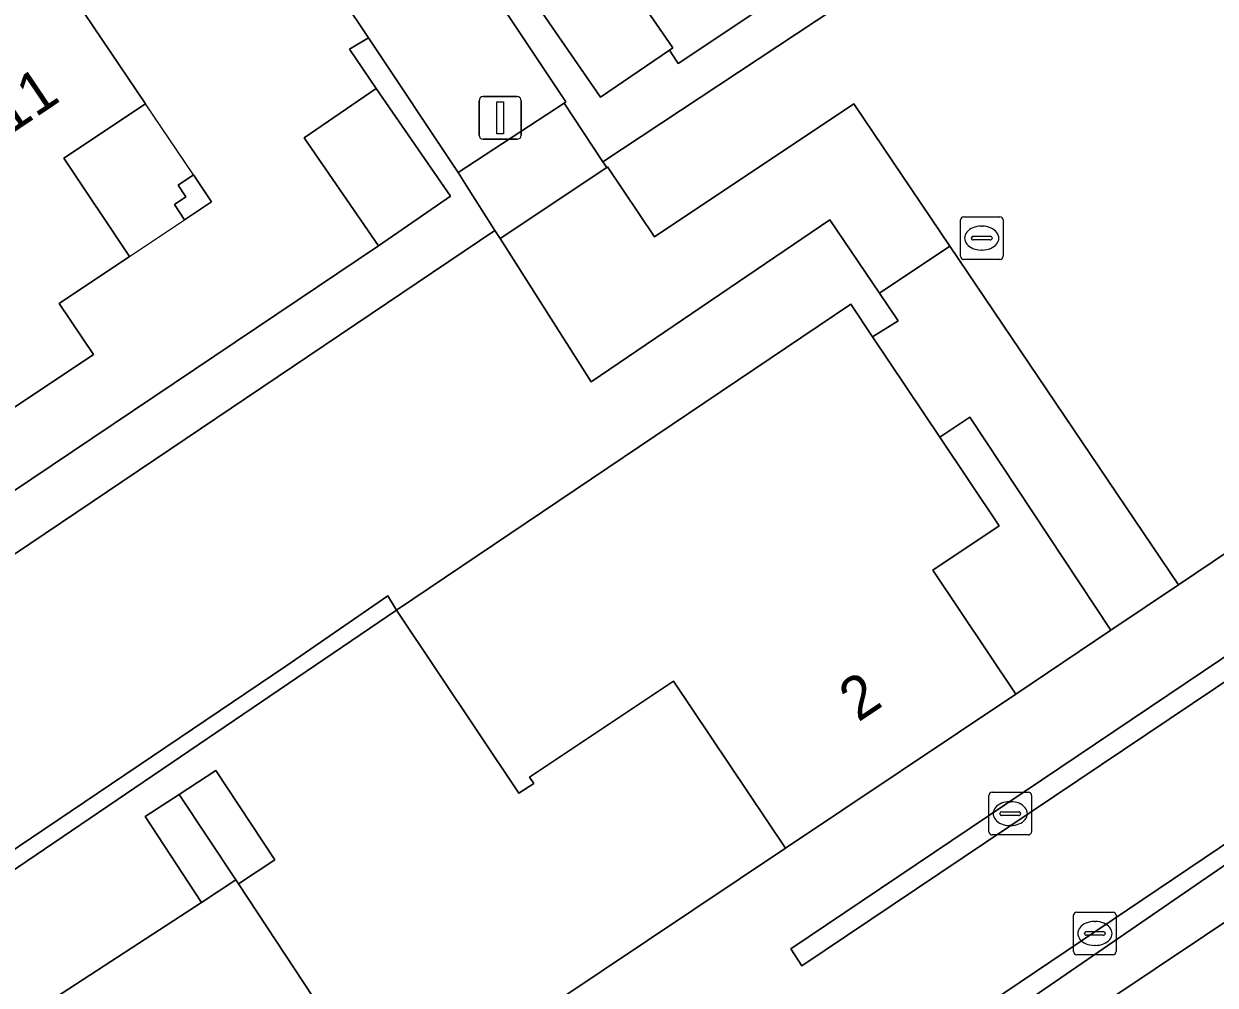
# Model space of a CAD drawing. Extents: x 158793 to 159888, y 384317 to 385256.
# Drawn here: x 159065.9 to 159093.84, y 384650.2 to 384672.74 of the extents above; entities that cross this region are included whole.
import ezdxf

# ---------------------------------------------------------------- set-up
doc = ezdxf.new("R2010")
doc.units = 0
for name, color, linetype in [('IMGEO_Erf', 7, 'Continuous'), ('IMGEO_Groenvoorziening', 7, 'Continuous'), ('IMGEO_Haag', 7, 'Continuous'), ('IMGEO_Kolk', 7, 'Continuous'), ('IMGEO_Lichtmast', 7, 'Continuous'), ('IMGEO_Pand', 7, 'Continuous'), ('IMGEO_Pand_nummerreeks', 7, 'Continuous'), ('IMGEO_Pand_overbouw', 7, 'Continuous'), ('IMGEO_Rijbaan_lokaal_open', 7, 'Continuous'), ('IMGEO_Rioolput', 7, 'Continuous'), ('IMGEO_Voetpad_halfverhard', 7, 'Continuous'), ('IMGEO_Voetpad_op_trap', 7, 'Continuous'), ('IMGEO_Voetpad_open', 7, 'Continuous')]:
    doc.layers.add(name, color=color, linetype=linetype)

msp = doc.modelspace()

# ---------------------------------------------------------------- linework, layer by layer
at = {"layer": 'IMGEO_Erf'}
for points in [[(159050.27, 384651.45), (159074.221, 384667.534), (159072.476, 384670.066), (159074.163, 384671.229), (159073.534, 384672.147), (159073.98, 384672.417), (159073.399, 384673.289), (159072.96, 384673.002), (159070.111, 384677.172), (159070.61, 384677.479), (159069.74, 384678.786), (159069.295, 384678.477), (159066.351, 384682.826), (159066.834, 384683.149), (159066.072, 384684.293), (159065.616, 384683.953)], [(159079.38, 384674.71), (159081.117, 384672.177), (159081.043, 384672.126), (159081.247, 384671.812), (159096.708, 384682.114)], [(159063.169, 384671.525), (159066.706, 384673.907), (159068.755, 384670.864), (159066.839, 384669.588), (159068.38, 384667.283), (159066.732, 384666.186), (159067.531, 384664.99), (159062.795, 384661.825)], [(159076.201, 384648.352), (159083.762, 384653.406), (159081.137, 384657.328), (159077.763, 384655.07), (159077.857, 384654.929), (159077.508, 384654.695), (159074.64, 384658.987), (159028.729, 384627.821)], [(159066.462, 384649.786), (159070.065, 384652.134), (159068.749, 384654.153), (159069.545, 384654.671), (159070.4, 384655.228), (159071.783, 384653.134), (159070.931, 384652.572), (159074.44, 384647.256)]]:
    msp.add_lwpolyline(points, dxfattribs=at)
for points in [[(159069.877, 384669.198), (159070.301, 384668.567), (159069.67, 384668.145), (159069.431, 384668.503), (159069.703, 384668.685), (159069.52, 384668.957)], [(159088.084, 384663.519), (159087.379, 384663.05), (159088.771, 384660.97), (159087.217, 384659.93), (159089.164, 384657.021), (159091.396, 384658.524)]]:
    msp.add_lwpolyline(points, close=True, dxfattribs=at)
at = {"layer": 'IMGEO_Groenvoorziening'}
for points in [[(159099.356, 384678.075), (159107.906, 384683.665), (159107.236, 384684.664), (159098.87, 384679.188), (159096.708, 384682.114), (159081.247, 384671.812), (159081.043, 384672.126), (159079.424, 384671.023), (159077.683, 384673.558), (159075.131, 384677.353), (159074.561, 384676.996), (159078.61, 384670.91), (159078.571, 384670.884), (159078.783, 384670.563), (159079.482, 384669.508), (159096.312, 384680.64)], [(159097.742, 384678.578), (159096.312, 384680.64), (159079.482, 384669.508), (159079.569, 384669.376), (159079.588, 384669.39), (159080.687, 384667.744), (159085.364, 384670.862), (159087.614, 384667.53), (159092.976, 384659.587), (159114.386, 384674.002)]]:
    msp.add_lwpolyline(points, dxfattribs=at)
for points in [[(159076.95, 384667.897), (159076.283, 384668.944), (159076.087, 384669.252), (159073.98, 384672.417), (159073.534, 384672.147), (159074.163, 384671.229), (159075.908, 384668.697), (159074.221, 384667.534), (159050.27, 384651.45), (159044.451, 384647.526), (159039.51, 384644.282), (159037.826, 384643.103), (159036.082, 384645.593), (159035.479, 384646.443), (159035.03, 384646.134), (159037.129, 384643.023), (159037.314, 384642.759), (159038.059, 384641.694)], [(159072.046, 384657.677), (159074.434, 384659.327), (159074.64, 384658.987), (159085.295, 384666.164), (159085.806, 384665.4), (159086.407, 384665.776), (159085.968, 384666.425), (159084.805, 384668.144), (159079.208, 384664.348), (159077.071, 384667.706), (159076.95, 384667.897), (159038.059, 384641.694), (159038.17, 384641.536), (159039.659, 384639.394), (159018.951, 384625.522), (159023.621, 384618.581), (159023.711, 384618.641), (159030.401, 384608.711), (159035.375, 384612.023), (159036.485, 384610.388), (159039.049, 384612.101), (159038.222, 384613.33), (159038.03, 384613.181), (159028.116, 384628.032)], [(159074.64, 384658.987), (159074.434, 384659.327), (159072.046, 384657.677), (159028.116, 384628.032), (159038.03, 384613.181), (159038.222, 384613.33), (159038.372, 384613.43), (159028.729, 384627.821)], [(159094.723, 384652.11), (159095.283, 384652.499), (159094.647, 384653.405), (159086.296, 384647.672), (159086.741, 384646.77)]]:
    msp.add_lwpolyline(points, close=True, dxfattribs=at)
at = {"layer": 'IMGEO_Haag'}
msp.add_lwpolyline([(159099.356, 384678.075), (159107.906, 384683.665), (159107.236, 384684.664), (159098.87, 384679.188), (159096.708, 384682.114), (159081.247, 384671.812), (159081.043, 384672.126), (159079.424, 384671.023), (159077.683, 384673.558), (159075.131, 384677.353), (159074.561, 384676.996), (159078.61, 384670.91), (159078.571, 384670.884), (159078.783, 384670.563), (159079.482, 384669.508), (159096.312, 384680.64)], dxfattribs=at)
for points in [[(159076.95, 384667.897), (159076.283, 384668.944), (159076.087, 384669.252), (159073.98, 384672.417), (159073.534, 384672.147), (159074.163, 384671.229), (159075.908, 384668.697), (159074.221, 384667.534), (159050.27, 384651.45), (159044.451, 384647.526), (159039.51, 384644.282), (159037.826, 384643.103), (159036.082, 384645.593), (159035.479, 384646.443), (159035.03, 384646.134), (159037.129, 384643.023), (159037.314, 384642.759), (159038.059, 384641.694)], [(159074.64, 384658.987), (159074.434, 384659.327), (159072.046, 384657.677), (159028.116, 384628.032), (159038.03, 384613.181), (159038.222, 384613.33), (159038.372, 384613.43), (159028.729, 384627.821)]]:
    msp.add_lwpolyline(points, close=True, dxfattribs=at)
at = {"layer": 'IMGEO_Kolk'}
for p, q in [((159088.608, 384654.719), (159089.46, 384654.719)), ((159088.533, 384653.793), (159088.533, 384654.645)), ((159089.021, 384654.499), (159089.046, 384654.499)), ((159089.534, 384654.645), (159089.534, 384653.793)), ((159088.792, 384654.213), (159088.792, 384654.225)), ((159089.23, 384654.176), (159088.832, 384654.176)), ((159088.835, 384654.262), (159089.233, 384654.262)), ((159089.276, 384654.225), (159089.276, 384654.213)), ((159089.044, 384653.939), (159089.019, 384653.939)), ((159089.46, 384653.719), (159088.608, 384653.719)), ((159090.593, 384651.908), (159091.445, 384651.908)), ((159090.518, 384650.982), (159090.518, 384651.834)), ((159091.006, 384651.688), (159091.031, 384651.688)), ((159091.519, 384651.834), (159091.519, 384650.982)), ((159090.777, 384651.402), (159090.777, 384651.414)), ((159091.215, 384651.365), (159090.817, 384651.365)), ((159090.82, 384651.451), (159091.218, 384651.451)), ((159091.261, 384651.414), (159091.261, 384651.402)), ((159091.029, 384651.128), (159091.004, 384651.128)), ((159091.445, 384650.908), (159090.593, 384650.908))]:
    msp.add_line(p, q, dxfattribs=at)
for points in [[(159088.608, 384654.719), (159089.46, 384654.719)], [(159088.533, 384653.793), (159088.533, 384654.645)], [(159089.534, 384654.645), (159089.534, 384653.793)], [(159089.46, 384653.719), (159088.608, 384653.719)], [(159090.593, 384651.908), (159091.445, 384651.908)], [(159090.518, 384650.982), (159090.518, 384651.834)], [(159091.519, 384651.834), (159091.519, 384650.982)], [(159091.445, 384650.908), (159090.593, 384650.908)]]:
    msp.add_lwpolyline(points, dxfattribs=at)
for centre, radius, start, end in [((159088.61, 384654.643), 0.0765, 91.552, 178.448), ((159088.61, 384654.643), 0.0765, 91.552, 178.448), ((159089.458, 384654.643), 0.0765, 1.552, 88.448), ((159089.458, 384654.643), 0.0765, 1.552, 88.448), ((159088.832, 384654.222), 0.0403, 85.8775, 175.7526), ((159088.829, 384654.212), 0.0366, 178.938, 274.7102), ((159089.233, 384654.219), 0.043, 264.8664, 352.4533), ((159089.237, 384654.224), 0.0386, 1.7309, 96.639), ((159088.61, 384653.795), 0.0765, 181.552, 268.448), ((159088.61, 384653.795), 0.0765, 181.552, 268.448), ((159089.458, 384653.795), 0.0765, 271.552, 358.448), ((159089.458, 384653.795), 0.0765, 271.552, 358.448), ((159090.595, 384651.832), 0.0765, 91.552, 178.448), ((159090.595, 384651.832), 0.0765, 91.552, 178.448), ((159091.443, 384651.832), 0.0765, 1.552, 88.448), ((159091.443, 384651.832), 0.0765, 1.552, 88.448), ((159090.817, 384651.411), 0.0403, 85.8775, 175.7526), ((159090.814, 384651.401), 0.0366, 178.938, 274.7102), ((159091.218, 384651.408), 0.043, 264.8664, 352.4533), ((159091.222, 384651.413), 0.0386, 1.7309, 96.639), ((159090.595, 384650.984), 0.0765, 181.552, 268.448), ((159090.595, 384650.984), 0.0765, 181.552, 268.448), ((159091.443, 384650.984), 0.0765, 271.552, 358.448), ((159091.443, 384650.984), 0.0765, 271.552, 358.448)]:
    msp.add_arc(centre, radius, start, end, dxfattribs=at)
for centre, major_axis, ratio, start_param, end_param in [((159089.02, 384654.219), (-0.387, 0.002), 0.722429, 4.712389, 7.853982), ((159089.045, 384654.219), (-0.39, 0.002), 0.717154, 1.570796, 4.712389), ((159091.005, 384651.408), (-0.387, 0.002), 0.722429, 4.712389, 7.853982), ((159091.03, 384651.408), (-0.39, 0.002), 0.717154, 1.570796, 4.712389)]:
    msp.add_ellipse(centre, major_axis=major_axis, ratio=ratio, start_param=start_param, end_param=end_param, dxfattribs=at)
at = {"layer": 'IMGEO_Lichtmast'}
for p, q in [((159076.576, 384670.134), (159076.576, 384670.934)), ((159076.576, 384670.934), (159076.576, 384670.134)), ((159076.676, 384671.034), (159077.466, 384671.034)), ((159077.466, 384671.034), (159076.676, 384671.034)), ((159077.566, 384670.934), (159077.566, 384670.134)), ((159077.566, 384670.134), (159077.566, 384670.934)), ((159077.466, 384670.034), (159076.676, 384670.034)), ((159076.676, 384670.034), (159077.466, 384670.034))]:
    msp.add_line(p, q, dxfattribs=at)
msp.add_lwpolyline([(159076.996, 384670.909), (159077.146, 384670.909), (159077.146, 384670.159), (159076.996, 384670.159), (159076.996, 384670.909)], dxfattribs=at)
for centre, start, end in [((159076.676, 384670.934), 90, 180), ((159076.676, 384670.934), 90, 180), ((159077.466, 384670.934), 0, 90), ((159077.466, 384670.934), 360, 90), ((159076.676, 384670.134), 180, 270), ((159076.676, 384670.134), 180, 270), ((159077.466, 384670.134), 270, 0), ((159077.466, 384670.134), 270, 0)]:
    msp.add_arc(centre, 0.1, start, end, dxfattribs=at)
at = {"layer": 'IMGEO_Pand'}
for points in [[(159079.38, 384674.71), (159077.683, 384673.558), (159079.424, 384671.023), (159081.043, 384672.126), (159081.117, 384672.177)], [(159066.839, 384669.588), (159068.755, 384670.864), (159066.706, 384673.907), (159063.169, 384671.525), (159058.429, 384668.333), (159060.167, 384665.758), (159062.795, 384661.825), (159067.531, 384664.99), (159066.732, 384666.186), (159068.38, 384667.283)], [(159074.163, 384671.229), (159072.476, 384670.066), (159074.221, 384667.534), (159075.908, 384668.697)], [(159069.877, 384669.198), (159069.52, 384668.957), (159069.703, 384668.685), (159069.431, 384668.503), (159069.67, 384668.145), (159070.301, 384668.567)], [(159087.217, 384659.93), (159088.771, 384660.97), (159087.379, 384663.05), (159085.806, 384665.4), (159085.295, 384666.164), (159074.64, 384658.987), (159077.508, 384654.695), (159077.857, 384654.929), (159077.763, 384655.07), (159081.137, 384657.328), (159083.762, 384653.406), (159089.164, 384657.021)], [(159070.4, 384655.228), (159069.545, 384654.671), (159070.87, 384652.665), (159070.931, 384652.572), (159071.783, 384653.134)], [(159069.545, 384654.671), (159068.749, 384654.153), (159070.065, 384652.134), (159070.87, 384652.665)], [(159074.44, 384647.256), (159070.931, 384652.572), (159070.87, 384652.665), (159070.065, 384652.134), (159066.462, 384649.786), (159066.719, 384649.392), (159066.861, 384649.485), (159069.078, 384646.082), (159065.184, 384643.544), (159068.855, 384637.984), (159071.785, 384639.918), (159072.82, 384638.349), (159078.044, 384641.798)], [(159097.374, 384648.178), (159094.723, 384652.11), (159086.741, 384646.77), (159091.339, 384639.907), (159093.881, 384636.112), (159101.854, 384641.533)]]:
    msp.add_lwpolyline(points, close=True, dxfattribs=at)
at = {"layer": 'IMGEO_Pand_overbouw'}
msp.add_lwpolyline([(159068.755, 384670.864), (159066.839, 384669.588), (159068.38, 384667.283), (159069.67, 384668.145), (159070.301, 384668.567), (159069.877, 384669.198)], close=True, dxfattribs=at)
at = {"layer": 'IMGEO_Rijbaan_lokaal_open'}
for points in [[(159123.154, 384679.895), (159115.398, 384674.683), (159114.386, 384674.002), (159092.976, 384659.587), (159091.396, 384658.524), (159089.164, 384657.021), (159083.762, 384653.406), (159076.201, 384648.352), (159076.202, 384648.351), (159079.779, 384642.984), (159078.044, 384641.798), (159072.82, 384638.349), (159064.596, 384632.772)], [(159124.276, 384678.229), (159083.889, 384651.05), (159084.148, 384650.648), (159124.574, 384677.811)], [(159124.574, 384677.811), (159084.148, 384650.648), (159083.889, 384651.05), (159124.276, 384678.229)], [(159061.214, 384624.822), (159066.125, 384628.106), (159067.304, 384628.917), (159069.385, 384630.332), (159070.296, 384630.934), (159072.658, 384627.446), (159079.875, 384632.241), (159081.526, 384633.338), (159081.883, 384633.575), (159091.339, 384639.907), (159086.741, 384646.77), (159086.296, 384647.672), (159086.028, 384648.086), (159101.495, 384658.503), (159112.174, 384642.595), (159116.293, 384645.434), (159105.668, 384661.285), (159115.57, 384667.981)]]:
    msp.add_lwpolyline(points, dxfattribs=at)
msp.add_lwpolyline([(159086.028, 384648.086), (159086.296, 384647.672), (159094.647, 384653.405), (159096.373, 384654.502), (159101.349, 384657.816), (159101.913, 384656.989), (159106.275, 384650.526), (159106.828, 384649.729), (159111.159, 384643.182), (159111.78, 384642.323), (159112.174, 384642.595), (159101.495, 384658.503)], close=True, dxfattribs=at)
at = {"layer": 'IMGEO_Rioolput'}
for p, q in [((159087.864, 384667.29), (159087.864, 384668.142)), ((159087.939, 384668.216), (159088.791, 384668.216)), ((159088.865, 384668.142), (159088.865, 384667.29)), ((159088.352, 384667.996), (159088.377, 384667.996)), ((159088.123, 384667.71), (159088.123, 384667.722)), ((159088.561, 384667.673), (159088.163, 384667.673)), ((159088.166, 384667.759), (159088.564, 384667.759)), ((159088.607, 384667.722), (159088.607, 384667.71)), ((159088.375, 384667.436), (159088.35, 384667.436)), ((159088.791, 384667.216), (159087.939, 384667.216))]:
    msp.add_line(p, q, dxfattribs=at)
for points in [[(159087.864, 384667.29), (159087.864, 384668.142)], [(159087.939, 384668.216), (159088.791, 384668.216)], [(159088.865, 384668.142), (159088.865, 384667.29)], [(159088.791, 384667.216), (159087.939, 384667.216)]]:
    msp.add_lwpolyline(points, dxfattribs=at)
for centre, radius, start, end in [((159087.941, 384668.14), 0.0765, 91.552, 178.448), ((159087.941, 384668.14), 0.0765, 91.552, 178.448), ((159088.789, 384668.14), 0.0765, 1.552, 88.448), ((159088.789, 384668.14), 0.0765, 1.552, 88.448), ((159088.163, 384667.719), 0.0403, 85.8775, 175.7526), ((159088.16, 384667.709), 0.0366, 178.938, 274.7102), ((159088.564, 384667.716), 0.043, 264.8664, 352.4533), ((159088.568, 384667.721), 0.0386, 1.7309, 96.639), ((159087.941, 384667.292), 0.0765, 181.552, 268.448), ((159087.941, 384667.292), 0.0765, 181.552, 268.448), ((159088.789, 384667.292), 0.0765, 271.552, 358.448), ((159088.789, 384667.292), 0.0765, 271.552, 358.448)]:
    msp.add_arc(centre, radius, start, end, dxfattribs=at)
for centre, major_axis, ratio, start_param, end_param in [((159088.351, 384667.716), (-0.387, 0.002), 0.722429, 4.712389, 7.853982), ((159088.376, 384667.716), (-0.39, 0.002), 0.717154, 1.570796, 4.712389)]:
    msp.add_ellipse(centre, major_axis=major_axis, ratio=ratio, start_param=start_param, end_param=end_param, dxfattribs=at)
at = {"layer": 'IMGEO_Voetpad_halfverhard'}
msp.add_lwpolyline([(159079.588, 384669.39), (159079.569, 384669.376), (159077.071, 384667.706), (159079.208, 384664.348), (159084.805, 384668.144), (159085.968, 384666.425), (159087.614, 384667.53), (159085.364, 384670.862), (159080.687, 384667.744)], close=True, dxfattribs=at)
at = {"layer": 'IMGEO_Voetpad_op_trap'}
msp.add_lwpolyline([(159079.569, 384669.376), (159079.482, 384669.508), (159078.783, 384670.563), (159078.571, 384670.884), (159076.087, 384669.252), (159076.283, 384668.944), (159076.95, 384667.897), (159077.071, 384667.706)], close=True, dxfattribs=at)
at = {"layer": 'IMGEO_Voetpad_open'}
for points in [[(159069.154, 384685.121), (159069.058, 384685.263), (159066.372, 384689.264), (159066.28, 384689.406), (159063.78, 384687.735), (159063.869, 384687.602), (159066.072, 384684.293), (159066.834, 384683.149), (159069.74, 384678.786), (159070.61, 384677.479), (159073.399, 384673.289), (159073.98, 384672.417), (159076.087, 384669.252), (159078.571, 384670.884), (159078.61, 384670.91), (159074.561, 384676.996), (159073.658, 384678.352)], [(159087.614, 384667.53), (159085.968, 384666.425), (159086.407, 384665.776), (159085.806, 384665.4), (159087.379, 384663.05), (159088.084, 384663.519), (159091.396, 384658.524), (159092.976, 384659.587)]]:
    msp.add_lwpolyline(points, close=True, dxfattribs=at)

# ---------------------------------------------------------------- texts
at = {"layer": 'IMGEO_Pand_nummerreeks'}
for s, rotation, p in [('11', 33.9592, (159065.557, 384670.119)), ('2', 33.5925, (159085.466, 384656.352))]:
    msp.add_text(s, height=1, rotation=rotation, dxfattribs=at).set_placement(p)

doc.saveas('drawing.dxf')
